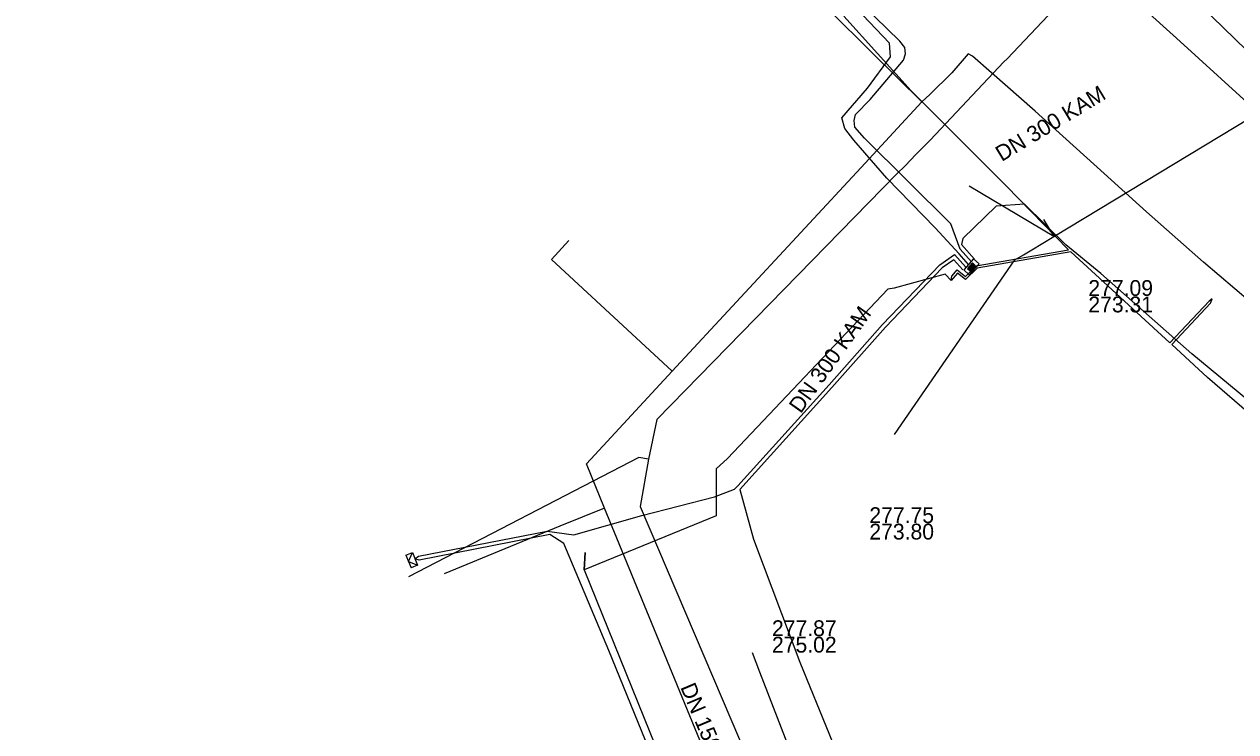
# Model space of a CAD drawing. Extents: x -600391 to -599491, y -1160176 to -1159402.
# Drawn here: x -599894.8 to -599833.6, y -1159980 to -1159944.2 of the extents above; entities that cross this region are included whole.
import ezdxf

# ---------------------------------------------------------------- set-up
doc = ezdxf.new("R2010")
doc.units = 0
for name, color, linetype in [('28', 7, 'Continuous'), ('31', 7, 'Continuous'), ('Vrstva 1', 7, 'Continuous'), ('Vrstva 12', 7, 'Continuous'), ('Vrstva 13', 7, 'Continuous'), ('Vrstva 15', 7, 'Continuous'), ('Vrstva 16', 7, 'Continuous'), ('Vrstva 42', 7, 'Continuous'), ('Vrstva 43', 7, 'Continuous'), ('Vrstva 55', 7, 'Continuous'), ('Vrstva 9', 7, 'Continuous')]:
    doc.layers.add(name, color=color, linetype=linetype)

# ---------------------------------------------------------------- blocks, each defined once
blk = doc.blocks.new('NN630')
at = {"layer": '31'}
for points in [[(0, -0.7), (-0.7, 0)], [(-0.7, -0.7), (-0.7, 0), (0.7, 0), (0.7, -0.7)], [(-0.7, -0.7), (0.7, -0.7)], [(0, -0.7), (0.7, 0)]]:
    blk.add_lwpolyline(points, dxfattribs=at)
blk = doc.blocks.new('NN620')
at = {"layer": '28'}
for points in [[(0.75, 0), (-0.75, 0)], [(-0.75, 0), (-0.75, -0.75)], [(0.75, -0.75), (0.75, 0)], [(-0.75, -0.75), (0.75, -0.75)], [(0.37, -0.18), (-0.38, -0.18)], [(-0.38, -0.18), (-0.38, -0.56)], [(-0.38, -0.56), (0.37, -0.56)], [(0.32, -0.23), (-0.33, -0.23)], [(-0.33, -0.23), (-0.33, -0.51)], [(-0.33, -0.51), (0.32, -0.51)], [(0.27, -0.27), (-0.28, -0.27)], [(-0.28, -0.27), (-0.28, -0.46)], [(-0.28, -0.46), (0.27, -0.46)], [(0.23, -0.32), (-0.23, -0.32)], [(-0.23, -0.32), (-0.23, -0.42)], [(-0.23, -0.42), (0.23, -0.42)], [(-0.19, -0.37), (0.19, -0.37)], [(0.23, -0.42), (0.23, -0.32)], [(0.27, -0.46), (0.27, -0.27)], [(0.32, -0.51), (0.32, -0.23)], [(0.37, -0.56), (0.37, -0.18)]]:
    blk.add_lwpolyline(points, dxfattribs=at)

msp = doc.modelspace()

# ---------------------------------------------------------------- linework, layer by layer
at = {"layer": 'Vrstva 1'}
msp.add_lwpolyline([(-599842.762, -1159954.916), (-599847.04, -1159952.37)], dxfattribs=at)
at = {"layer": 'Vrstva 13'}
for points in [[(-599850.289, -1159951.337), (-599849.744, -1159950.769), (-599849.013, -1159950.037), (-599845.292, -1159946.081), (-599845.125, -1159945.933), (-599841.271, -1159941.856), (-599841.226, -1159941.811), (-599840.827, -1159941.46)], [(-599832.221, -1159948.824), (-599836.548, -1159944.883), (-599839.79, -1159941.958), (-599840.186, -1159941.601)], [(-599850.289, -1159951.337), (-599850.694, -1159951.748), (-599862.84, -1159964.17), (-599863.27, -1159966.17), (-599863.685, -1159968.578), (-599854.944, -1159989.048), (-599853.723, -1159992.219), (-599850.349, -1160001.026), (-599848.3, -1160006.302), (-599842.019, -1160021.16), (-599839.619, -1160026.91), (-599839.44, -1160027.28), (-599838.871, -1160028.598), (-599836.91, -1160030.33), (-599831.68, -1160043.973)], [(-599863.27, -1159966.17), (-599863.75, -1159966.092), (-599875.401, -1159972.126)]]:
    msp.add_lwpolyline(points, dxfattribs=at)
at = {"layer": 'Vrstva 16'}
for points in [[(-599894.85, -1159896.78), (-599891.19, -1159902.11), (-599887.96, -1159906.81), (-599884.04, -1159911.09), (-599878.53, -1159917.09), (-599876.09, -1159919.77), (-599872.59, -1159923.61), (-599863.85, -1159933.23), (-599854.18, -1159943.42), (-599851.93, -1159945.64)], [(-599849.44, -1159948.1), (-599851.93, -1159945.64)], [(-599832.81, -1159958.244), (-599835.191, -1159956.212), (-599838.076, -1159953.668), (-599840.207, -1159951.733), (-599843.708, -1159948.57), (-599845.917, -1159946.637), (-599846.87, -1159945.8), (-599847.097, -1159945.67), (-599847.918, -1159946.641)], [(-599847.918, -1159946.641), (-599849.029, -1159947.739)], [(-599849.44, -1159948.1), (-599849.029, -1159947.739)], [(-599833.61, -1160038.09), (-599837.56, -1160027.84), (-599837.74, -1160027.37), (-599841.19, -1160028.65), (-599843.21, -1160023.79), (-599846.77, -1160015.22), (-599849.87, -1160007.2), (-599853.11, -1159998.79), (-599853.48, -1159997.9), (-599853.492, -1159997.87), (-599863.35, -1159973.86), (-599865.49, -1159968.65), (-599866.41, -1159966.42), (-599865.98, -1159965.95), (-599862.07, -1159961.73), (-599852.31, -1159951.2), (-599849.44, -1159948.1)], [(-599862.07, -1159961.73), (-599868.18, -1159956.07), (-599867.29, -1159955.12)], [(-599865.49, -1159968.65), (-599867.75, -1159969.57), (-599873.61, -1159971.98)]]:
    msp.add_lwpolyline(points, dxfattribs=at)
at = {"layer": 'Vrstva 42'}
for points in [[(-599847.07, -1159956.33), (-599847.55, -1159955.79), (-599848.76, -1159954.47), (-599851.2, -1159951.96), (-599852.88, -1159950.04), (-599853.34, -1159949.45), (-599853.49, -1159948.92), (-599852.19, -1159947.42), (-599851.02, -1159945.82), (-599851.07, -1159945.14), (-599856.83, -1159939.09), (-599863.587, -1159932.65), (-599864.872, -1159934.427), (-599865.07, -1159934.53), (-599865.034, -1159934.309), (-599863.731, -1159932.507), (-599868.57, -1159927.51), (-599868.861, -1159927.086)], [(-599846.921, -1159956.197), (-599847.492, -1159955.557), (-599847.97, -1159954.28), (-599852.34, -1159949.94), (-599852.82, -1159949.39), (-599852.86, -1159949.05), (-599852.79, -1159948.75), (-599852.05, -1159947.98), (-599850.36, -1159946), (-599850.27, -1159945.68), (-599850.3, -1159945.35), (-599850.55, -1159945.04), (-599856.24, -1159939.49)], [(-599830.5, -1159965.21), (-599835.78, -1159960.85), (-599840.38, -1159956.78), (-599842.15, -1159955.33), (-599844.24, -1159953.28), (-599845.68, -1159953.38), (-599847.36, -1159955.02), (-599847.435, -1159955.324), (-599846.771, -1159956.064)], [(-599862.86, -1159981.77), (-599865.27, -1159975.85), (-599867.55, -1159970.45), (-599868.26, -1159969.988), (-599874.865, -1159971.28), (-599875.08, -1159971.22), (-599874.903, -1159971.084), (-599868.393, -1159969.811), (-599867.04, -1159970), (-599863.6, -1159969.03), (-599859.93, -1159968.09), (-599858.919, -1159967.694), (-599858.754, -1159967.533), (-599854.134, -1159962.423), (-599851.423, -1159959.362), (-599848.535, -1159956.354), (-599847.784, -1159955.831), (-599847.219, -1159956.463)], [(-599847.369, -1159956.596), (-599847.813, -1159956.095), (-599848.405, -1159956.506), (-599851.276, -1159959.498), (-599853.985, -1159962.557), (-599858.648, -1159967.715), (-599857.96, -1159970.22), (-599855.61, -1159976.44), (-599852.61, -1159983.79), (-599848.57, -1159993.32), (-599845.03, -1160002.21), (-599841.2, -1160011.79), (-599837.38, -1160020.91), (-599834.636, -1160028.076), (-599834.148, -1160027.812), (-599829.789, -1160025.383)]]:
    msp.add_lwpolyline(points, dxfattribs=at)
at = {"layer": 'Vrstva 55'}
for points in [[(-599847.952, -1159957.124), (-599847.925, -1159956.923), (-599847.649, -1159956.601), (-599847.236, -1159956.931), (-599846.696, -1159956.401), (-599842.011, -1159955.588), (-599845.17, -1159952.35), (-599849.97, -1159947.54), (-599853.39, -1159943.765)], [(-599818.725, -1159975.83), (-599819.22, -1159975.39), (-599825.06, -1159970.62), (-599834.99, -1159962.05), (-599836.796, -1159960.381), (-599834.834, -1159958.279), (-599834.813, -1159958.251), (-599834.75, -1159958.07), (-599834.908, -1159958.178), (-599836.884, -1159960.299), (-599841.904, -1159955.691), (-599846.639, -1159956.513), (-599847.228, -1159957.092), (-599847.633, -1159956.767), (-599847.952, -1159957.14)], [(-599847.952, -1159957.14), (-599848.251, -1159956.816), (-599850.84, -1159957.53), (-599851.15, -1159957.58)], [(-599851.15, -1159957.58), (-599859.27, -1159966.14), (-599859.84, -1159966.66), (-599859.84, -1159969.04), (-599866.52, -1159971.78), (-599866.47, -1159970.9), (-599866.52, -1159971.78), (-599856.58, -1159996.32), (-599855.75, -1159996.01), (-599856.58, -1159996.32), (-599847, -1160020.08), (-599846.54, -1160019.88), (-599847, -1160020.08), (-599840.22, -1160036.55), (-599841.36, -1160038.25), (-599839.06, -1160043.69), (-599837.25, -1160043.79), (-599836.63, -1160045.24), (-599836.26, -1160044.98), (-599836.63, -1160045.19), (-599824.82, -1160074.39)]]:
    msp.add_lwpolyline(points, dxfattribs=at)
at = {"layer": 'Vrstva 9'}
msp.add_line((-599843.28, -1159954.061), (-599842.762, -1159954.916), dxfattribs=at)
for points in [[(-599856.332, -1159922.713), (-599855.838, -1159923.277), (-599841.218, -1159937.505), (-599841.118, -1159937.602), (-599831.275, -1159947.181), (-599830.84, -1159947.595), (-599830.748, -1159947.682)], [(-599844.299, -1159955.838), (-599843.868, -1159955.585), (-599842.762, -1159954.916), (-599831.287, -1159947.978), (-599830.748, -1159947.682)], [(-599850.821, -1159964.93), (-599844.73, -1159956.09), (-599844.299, -1159955.838)], [(-599858.02, -1159975.96), (-599857.643, -1159976.933), (-599852.769, -1159989.522), (-599850.292, -1159995.919), (-599846.187, -1160006.522), (-599839.475, -1160023.858), (-599839.11, -1160024.8)]]:
    msp.add_lwpolyline(points, dxfattribs=at)

# ---------------------------------------------------------------- block references
at = {"layer": 'Vrstva 43', "xscale": 0.5, "yscale": 0.5000000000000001}
for name, p, rotation in [('NN620', (-599847.07, -1159956.33), 48), ('NN630', (-599875.08, -1159971.22), -68)]:
    msp.add_blockref(name, p, dxfattribs=dict(at, rotation=rotation))

# ---------------------------------------------------------------- texts
at = {"layer": 'Vrstva 12'}
for rotation, p in [(31.15986, (-599845.396, -1159951.149)), (54.62889, (-599855.565, -1159963.906))]:
    msp.add_text('DN 300 KAM', height=0.8, rotation=rotation, dxfattribs=at).set_placement(p)
for s, p in [('277.09', (-599841.013, -1159957.919)), ('273.31', (-599841.013, -1159958.751)), ('277.75', (-599852.093, -1159969.408)), ('273.80', (-599852.093, -1159970.24)), ('277.87', (-599857.02, -1159975.128)), ('275.02', (-599857.02, -1159975.96))]:
    msp.add_text(s, height=0.8, dxfattribs=at).set_placement(p)
at = {"layer": 'Vrstva 15'}
msp.add_text('DN 150 LI', height=0.8, rotation=292.89602, dxfattribs=at).set_placement((-599861.668, -1159977.707))

doc.saveas('drawing.dxf')
